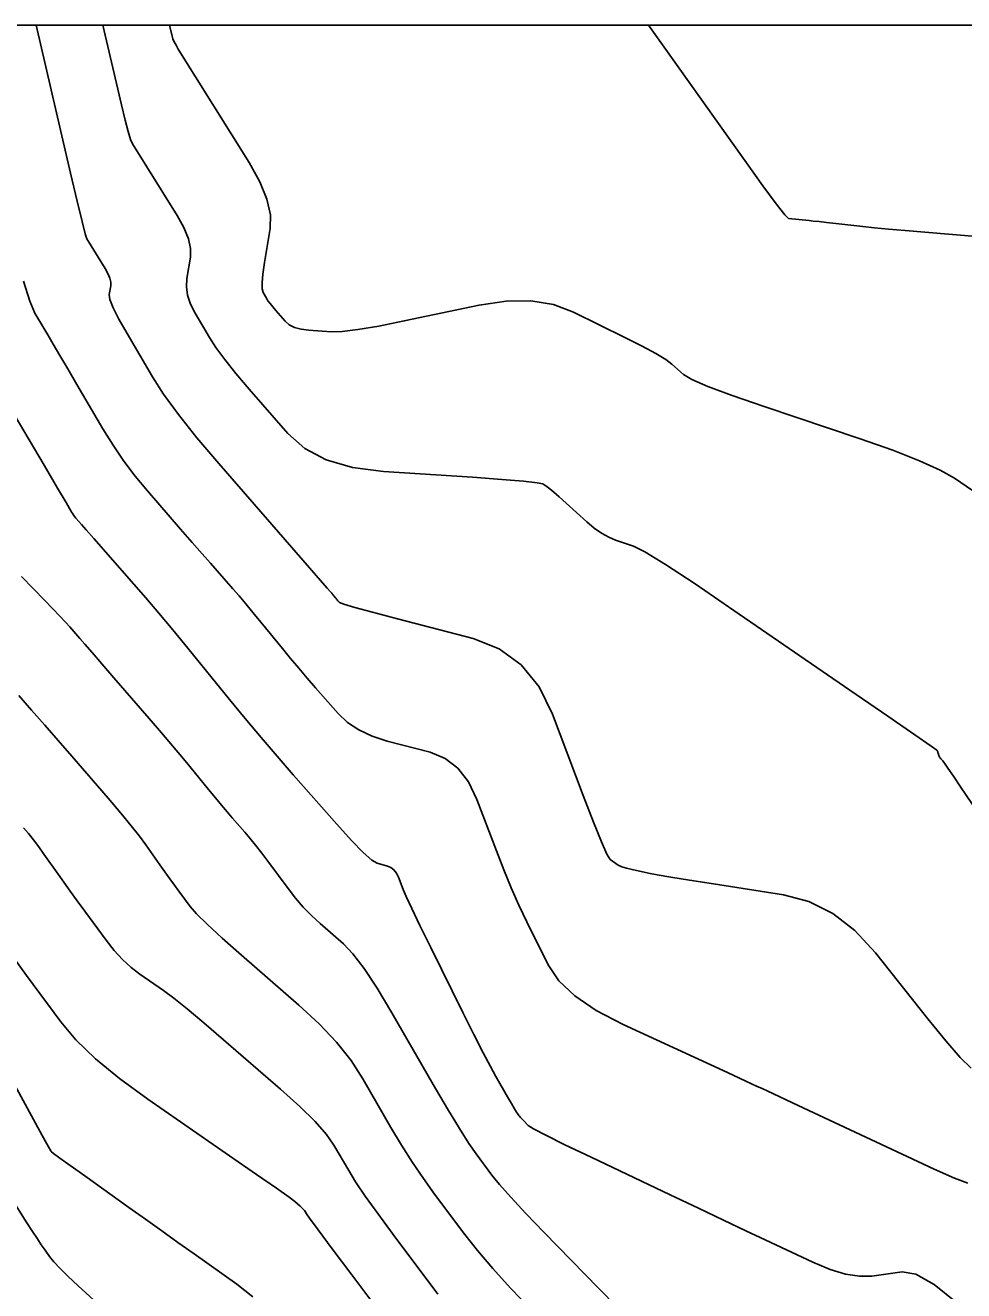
# Model space of a CAD drawing. Extents: x 2082232 to 2083549, y 592624 to 593832.
# Drawn here: x 2082670.81 to 2082707.04, y 593783.1 to 593831.98 of the extents above; entities that cross this region are included whole.
import ezdxf

# ---------------------------------------------------------------- set-up
doc = ezdxf.new("R2010")
doc.units = 0
for name, color, linetype in [('DT_X_Contour_Major', 7, 'Continuous'), ('DT_X_Contour_Minor', 7, 'Continuous'), ('DT_X_TIN_Hull', 7, 'Continuous')]:
    doc.layers.add(name, color=color, linetype=linetype)

msp = doc.modelspace()

# ---------------------------------------------------------------- linework, layer by layer
at = {"layer": 'DT_X_Contour_Major'}
for points in [[(2082676.379, 593831.978), (2082676.477, 593831.555), (2082676.508, 593831.456), (2082676.557, 593831.342), (2082676.626, 593831.211), (2082676.713, 593831.063), (2082679.445, 593826.68), (2082679.862, 593825.932), (2082680.138, 593825.257), (2082680.271, 593824.655), (2082680.262, 593824.126), (2082680.048, 593822.812), (2082679.984, 593822.37), (2082679.953, 593822.03), (2082679.953, 593821.793), (2082679.987, 593821.657), (2082680.118, 593821.433), (2082680.178, 593821.34), (2082680.259, 593821.23), (2082680.361, 593821.102), (2082680.483, 593820.958), (2082680.839, 593820.55), (2082680.996, 593820.413), (2082681.201, 593820.31), (2082681.454, 593820.239), (2082681.755, 593820.201), (2082682.622, 593820.143), (2082683.042, 593820.153), (2082683.652, 593820.226), (2082684.452, 593820.361), (2082685.441, 593820.56), (2082688.332, 593821.172), (2082689.373, 593821.327), (2082690.329, 593821.334), (2082691.198, 593821.191), (2082691.982, 593820.899), (2082693.957, 593819.923), (2082694.627, 593819.583), (2082695.152, 593819.298), (2082695.535, 593819.067), (2082695.774, 593818.889), (2082696.22, 593818.487), (2082696.54, 593818.297), (2082697.166, 593818.028), (2082698.098, 593817.68), (2082699.335, 593817.252), (2082703.042, 593816.008), (2082704.312, 593815.562), (2082705.342, 593815.159), (2082706.132, 593814.8), (2082706.682, 593814.482), (2082707.828, 593813.694)], [(2082670.662, 593810.692), (2082671.557, 593809.766), (2082671.87, 593809.441), (2082672.135, 593809.161), (2082672.353, 593808.927), (2082672.524, 593808.737), (2082672.917, 593808.292), (2082673.109, 593808.072), (2082673.393, 593807.746), (2082673.767, 593807.315), (2082674.231, 593806.777), (2082675.59, 593805.203), (2082676.071, 593804.645), (2082676.492, 593804.15), (2082676.853, 593803.72), (2082677.156, 593803.353), (2082677.884, 593802.459), (2082678.146, 593802.14), (2082678.385, 593801.852), (2082678.602, 593801.596), (2082678.797, 593801.371), (2082679.287, 593800.814), (2082679.482, 593800.584), (2082679.701, 593800.312), (2082679.944, 593799.997), (2082680.211, 593799.639), (2082680.954, 593798.63), (2082681.24, 593798.261), (2082681.541, 593797.914), (2082681.857, 593797.589), (2082682.188, 593797.284), (2082683.089, 593796.5), (2082683.46, 593796.113), (2082683.896, 593795.541), (2082684.397, 593794.782), (2082684.963, 593793.838), (2082686.56, 593791.071), (2082687.112, 593790.126), (2082687.572, 593789.363), (2082687.939, 593788.782), (2082688.214, 593788.385), (2082688.824, 593787.569), (2082689.122, 593787.201), (2082689.559, 593786.707), (2082690.135, 593786.088), (2082690.849, 593785.344), (2082692.939, 593783.192), (2082693.665, 593782.466)], [(2082670.23, 593786.722), (2082670.867, 593785.725), (2082671.088, 593785.382), (2082671.272, 593785.099), (2082671.419, 593784.878), (2082671.53, 593784.718), (2082671.776, 593784.373), (2082671.913, 593784.209), (2082672.138, 593783.974), (2082672.452, 593783.668), (2082672.854, 593783.292), (2082674.046, 593782.195)]]:
    msp.add_lwpolyline(points, dxfattribs=at)
at = {"layer": 'DT_X_Contour_Minor'}
for points in [[(2082671.23, 593831.978), (2082672.558, 593826.261), (2082672.81, 593825.184), (2082672.997, 593824.403), (2082673.12, 593823.919), (2082673.177, 593823.73), (2082673.891, 593822.586), (2082673.999, 593822.391), (2082674.071, 593822.215), (2082674.106, 593822.057), (2082674.104, 593821.919), (2082674.048, 593821.576), (2082674.075, 593821.386), (2082674.2, 593821.071), (2082674.42, 593820.632), (2082674.738, 593820.07), (2082675.714, 593818.404), (2082676.148, 593817.725), (2082676.721, 593816.94), (2082677.431, 593816.047), (2082678.28, 593815.047), (2082681.53, 593811.312), (2082682.464, 593810.239), (2082682.594, 593810.091), (2082682.639, 593810.039), (2082682.657, 593810.018), (2082682.676, 593809.996), (2082682.697, 593809.97), (2082682.72, 593809.943), (2082682.782, 593809.866), (2082682.806, 593809.837), (2082682.83, 593809.809), (2082682.854, 593809.781), (2082682.878, 593809.753), (2082682.944, 593809.678), (2082683.102, 593809.618), (2082683.527, 593809.493), (2082684.22, 593809.304), (2082685.18, 593809.05), (2082688.096, 593808.287), (2082689.108, 593807.889), (2082689.957, 593807.27), (2082690.644, 593806.428), (2082691.168, 593805.365), (2082692.349, 593802.232), (2082692.746, 593801.197), (2082693.053, 593800.44), (2082693.269, 593799.961), (2082693.394, 593799.76), (2082693.606, 593799.596), (2082693.705, 593799.536), (2082693.843, 593799.478), (2082694.021, 593799.422), (2082694.239, 593799.369), (2082694.872, 593799.23), (2082695.206, 593799.164), (2082695.735, 593799.073), (2082696.459, 593798.955), (2082697.377, 593798.81), (2082700.085, 593798.39), (2082701.069, 593798.133), (2082701.988, 593797.674), (2082702.843, 593797.016), (2082703.634, 593796.157), (2082705.658, 593793.598), (2082706.35, 593792.748), (2082706.907, 593792.114), (2082707.33, 593791.699)], [(2082673.804, 593831.978), (2082674.518, 593828.908), (2082674.659, 593828.32), (2082674.777, 593827.872), (2082674.873, 593827.565), (2082674.945, 593827.397), (2082676.668, 593824.633), (2082676.931, 593824.162), (2082677.105, 593823.736), (2082677.189, 593823.356), (2082677.183, 593823.023), (2082677.048, 593822.194), (2082677.03, 593821.878), (2082677.076, 593821.551), (2082677.187, 593821.213), (2082677.362, 593820.863), (2082677.916, 593819.918), (2082678.168, 593819.527), (2082678.507, 593819.065), (2082678.935, 593818.529), (2082679.451, 593817.922), (2082680.945, 593816.206), (2082681.596, 593815.632), (2082682.429, 593815.198), (2082683.445, 593814.903), (2082684.642, 593814.748), (2082688.077, 593814.52), (2082689.213, 593814.44), (2082690.042, 593814.37), (2082690.567, 593814.31), (2082690.786, 593814.261), (2082690.961, 593814.145), (2082691.056, 593814.073), (2082691.21, 593813.945), (2082691.421, 593813.76), (2082691.69, 593813.52), (2082692.486, 593812.804), (2082692.779, 593812.558), (2082693.063, 593812.357), (2082693.338, 593812.202), (2082693.602, 593812.092), (2082694.296, 593811.859), (2082694.733, 593811.639), (2082695.524, 593811.151), (2082696.67, 593810.398), (2082698.169, 593809.378), (2082702.641, 593806.302), (2082704.109, 593805.291), (2082705.159, 593804.567), (2082705.792, 593804.128), (2082706.008, 593803.976), (2082706.026, 593803.95), (2082706.033, 593803.938), (2082706.041, 593803.92), (2082706.049, 593803.895), (2082706.059, 593803.865), (2082706.086, 593803.777), (2082706.099, 593803.744), (2082706.115, 593803.712), (2082706.137, 593803.68), (2082706.162, 593803.649), (2082706.237, 593803.566), (2082706.301, 593803.48), (2082706.437, 593803.284), (2082706.645, 593802.979), (2082706.926, 593802.563), (2082707.769, 593801.309)], [(2082694.874, 593831.978), (2082698.588, 593826.759), (2082699.291, 593825.78), (2082699.807, 593825.079), (2082700.138, 593824.657), (2082700.283, 593824.513), (2082701.081, 593824.434), (2082701.235, 593824.418), (2082701.456, 593824.394), (2082701.746, 593824.362), (2082702.104, 593824.322), (2082703.15, 593824.205), (2082703.594, 593824.158), (2082704.139, 593824.106), (2082704.787, 593824.048), (2082705.537, 593823.986), (2082707.674, 593823.811)], [(2082670.74, 593822.09), (2082670.978, 593821.321), (2082671.181, 593820.855), (2082671.675, 593820.019), (2082671.884, 593819.664), (2082672.141, 593819.227), (2082672.447, 593818.707), (2082672.8, 593818.104), (2082673.805, 593816.387), (2082674.195, 593815.754), (2082674.611, 593815.145), (2082675.053, 593814.558), (2082675.521, 593813.995), (2082676.802, 593812.522), (2082677.251, 593812.007), (2082677.636, 593811.565), (2082677.958, 593811.197), (2082678.217, 593810.902), (2082678.821, 593810.214), (2082679.059, 593809.94), (2082679.318, 593809.635), (2082679.599, 593809.298), (2082679.901, 593808.929), (2082680.736, 593807.904), (2082681.051, 593807.521), (2082681.37, 593807.141), (2082681.692, 593806.765), (2082682.017, 593806.391), (2082682.889, 593805.398), (2082683.253, 593805.052), (2082683.691, 593804.759), (2082684.201, 593804.518), (2082684.786, 593804.329), (2082686.442, 593803.896), (2082687.02, 593803.66), (2082687.514, 593803.279), (2082687.922, 593802.751), (2082688.246, 593802.078), (2082688.996, 593800.088), (2082689.281, 593799.357), (2082689.572, 593798.657), (2082689.871, 593797.987), (2082690.176, 593797.348), (2082690.999, 593795.686), (2082691.411, 593795.075), (2082692.03, 593794.488), (2082692.856, 593793.926), (2082693.889, 593793.388), (2082697.917, 593791.527), (2082698.634, 593791.195), (2082699.073, 593790.993), (2082699.232, 593790.919), (2082699.284, 593790.894), (2082699.45, 593790.816), (2082700.655, 593790.251), (2082704.857, 593788.279), (2082705.908, 593787.794), (2082706.692, 593787.452), (2082707.207, 593787.253)], [(2082668.632, 593819.885), (2082671.529, 593814.984), (2082672.052, 593814.098), (2082672.38, 593813.543), (2082672.512, 593813.319), (2082672.604, 593813.162), (2082672.64, 593813.104), (2082672.678, 593813.048), (2082672.719, 593812.995), (2082672.761, 593812.943), (2082672.879, 593812.808), (2082672.972, 593812.702), (2082673.163, 593812.484), (2082673.452, 593812.155), (2082675.004, 593810.389), (2082675.461, 593809.862), (2082675.96, 593809.274), (2082676.501, 593808.625), (2082677.083, 593807.916), (2082678.691, 593805.942), (2082679.297, 593805.205), (2082679.91, 593804.474), (2082680.53, 593803.749), (2082681.156, 593803.029), (2082682.835, 593801.119), (2082683.405, 593800.487), (2082683.854, 593800.024), (2082684.183, 593799.731), (2082684.392, 593799.608), (2082684.787, 593799.504), (2082684.926, 593799.448), (2082685.044, 593799.357), (2082685.141, 593799.231), (2082685.219, 593799.07), (2082685.398, 593798.594), (2082685.515, 593798.321), (2082685.731, 593797.857), (2082686.047, 593797.203), (2082686.463, 593796.358), (2082687.703, 593793.852), (2082688.131, 593792.993), (2082688.486, 593792.294), (2082688.768, 593791.757), (2082688.976, 593791.379), (2082689.433, 593790.588), (2082689.585, 593790.325), (2082689.699, 593790.129), (2082689.776, 593790.001), (2082689.815, 593789.941), (2082689.869, 593789.869), (2082689.895, 593789.837), (2082689.933, 593789.794), (2082689.984, 593789.74), (2082690.046, 593789.674), (2082690.229, 593789.486), (2082690.433, 593789.356), (2082690.905, 593789.107), (2082691.646, 593788.74), (2082692.656, 593788.254), (2082695.709, 593786.801), (2082696.797, 593786.283), (2082697.772, 593785.821), (2082698.633, 593785.414), (2082699.381, 593785.062), (2082701.223, 593784.198), (2082701.883, 593783.922), (2082702.481, 593783.741), (2082703.016, 593783.657), (2082703.49, 593783.668), (2082704.669, 593783.826), (2082705.197, 593783.734), (2082705.898, 593783.34), (2082706.77, 593782.644)], [(2082670.552, 593806.097), (2082671.051, 593805.53), (2082671.559, 593804.95), (2082672.075, 593804.357), (2082672.598, 593803.752), (2082674.006, 593802.123), (2082674.493, 593801.552), (2082674.898, 593801.062), (2082675.222, 593800.653), (2082675.465, 593800.324), (2082676.003, 593799.555), (2082676.2, 593799.275), (2082676.387, 593799.012), (2082676.565, 593798.766), (2082676.732, 593798.536), (2082677.167, 593797.946), (2082677.413, 593797.662), (2082677.827, 593797.252), (2082678.407, 593796.718), (2082679.155, 593796.058), (2082681.371, 593794.131), (2082682.149, 593793.411), (2082682.821, 593792.696), (2082683.386, 593791.986), (2082683.845, 593791.28), (2082684.927, 593789.405), (2082685.337, 593788.717), (2082685.755, 593788.058), (2082686.18, 593787.429), (2082686.613, 593786.829), (2082687.78, 593785.269), (2082688.267, 593784.649), (2082688.856, 593783.959), (2082689.545, 593783.199), (2082690.335, 593782.369)], [(2082670.743, 593800.985), (2082670.932, 593800.759), (2082671.126, 593800.514), (2082671.324, 593800.25), (2082671.527, 593799.966), (2082672.074, 593799.184), (2082672.293, 593798.875), (2082672.537, 593798.534), (2082672.807, 593798.161), (2082673.104, 593797.757), (2082673.928, 593796.636), (2082674.242, 593796.239), (2082674.563, 593795.888), (2082674.892, 593795.583), (2082675.23, 593795.324), (2082676.14, 593794.695), (2082676.541, 593794.399), (2082677.063, 593793.984), (2082677.704, 593793.449), (2082678.466, 593792.794), (2082680.658, 593790.889), (2082681.404, 593790.218), (2082681.997, 593789.633), (2082682.438, 593789.135), (2082682.727, 593788.723), (2082683.295, 593787.739), (2082683.562, 593787.308), (2082683.937, 593786.754), (2082684.421, 593786.076), (2082685.013, 593785.273), (2082686.735, 593782.969)], [(2082670.393, 593795.92), (2082670.854, 593795.28), (2082672.179, 593793.48), (2082672.762, 593792.787), (2082673.516, 593792.058), (2082674.441, 593791.294), (2082675.538, 593790.495), (2082678.691, 593788.315), (2082679.736, 593787.592), (2082680.504, 593787.056), (2082680.995, 593786.707), (2082681.21, 593786.547), (2082681.416, 593786.368), (2082681.486, 593786.305), (2082681.541, 593786.25), (2082681.583, 593786.204), (2082681.61, 593786.165), (2082681.663, 593786.073), (2082681.787, 593785.9), (2082682.12, 593785.45), (2082682.662, 593784.722), (2082683.412, 593783.718), (2082685.691, 593780.669)], [(2082668.62, 593794.285), (2082671.449, 593789.119), (2082671.704, 593788.654), (2082671.789, 593788.498), (2082671.791, 593788.494), (2082671.792, 593788.492), (2082671.794, 593788.489), (2082671.797, 593788.484), (2082671.801, 593788.477), (2082671.813, 593788.459), (2082671.897, 593788.395), (2082672.139, 593788.22), (2082672.541, 593787.933), (2082673.101, 593787.533), (2082674.807, 593786.318), (2082675.444, 593785.864), (2082676.076, 593785.413), (2082676.703, 593784.966), (2082677.324, 593784.523), (2082678.976, 593783.347), (2082679.591, 593782.866)]]:
    msp.add_lwpolyline(points, dxfattribs=at)
at = {"layer": 'DT_X_TIN_Hull'}
msp.add_lwpolyline([(2082707.585, 593831.978), (2082703.694, 593831.978), (2082689.821, 593831.978), (2082687.677, 593831.978), (2082685.409, 593831.978), (2082678.098, 593831.978), (2082676.791, 593831.978), (2082668.855, 593831.978), (2082668.214, 593831.978), (2082660.853, 593831.978), (2082659.684, 593831.978), (2082659.408, 593831.978), (2082652.196, 593831.978), (2082650.173, 593831.978), (2082644.522, 593831.978), (2082640.692, 593831.978), (2082636.848, 593831.978)], dxfattribs=at)

doc.saveas('drawing.dxf')
